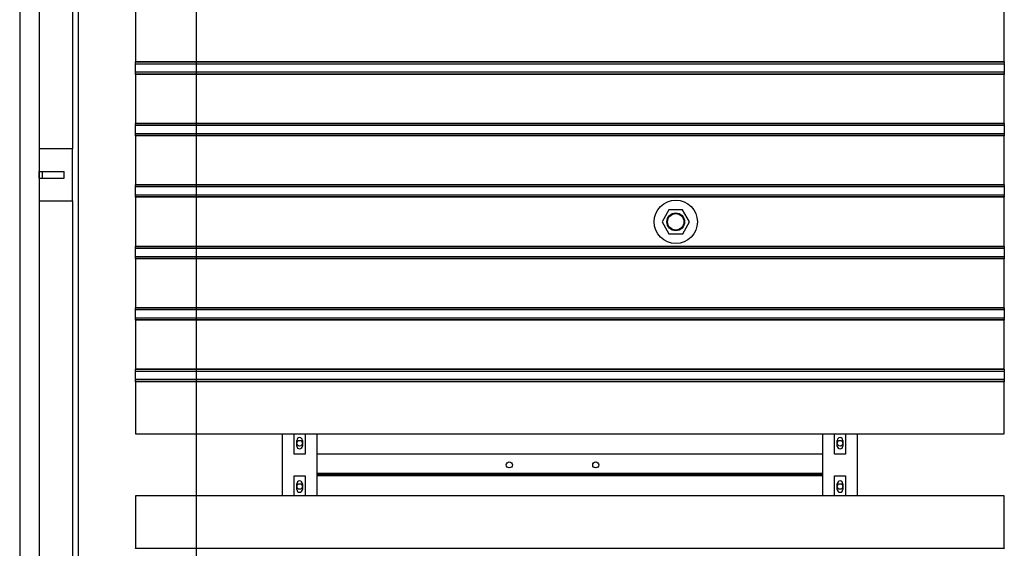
# Model space of a CAD drawing. Extents: x -89225 to 110569, y 13360 to 87647.
# Tile 341 of 478: x 41511 to 43788, y 80167 to 81388. Entities that reach past the tile are written whole.
import ezdxf

# ---------------------------------------------------------------- set-up
doc = ezdxf.new("R2010")
doc.units = 0
doc.layers.add('Beluchtingstank', color=253, linetype='Continuous')
doc.layers.add('Iv-Lines 035', color=4, linetype='Continuous')

# ---------------------------------------------------------------- blocks, each defined once
blk = doc.blocks.new('Leidingwerk beluchtingsinstallatie')
for p, q in [((1288968.4, -925624.9), (1288968.4, -920170.4)), ((1289241.4, -925624.4), (1289241.4, -920170.4))]:
    blk.add_line(p, q)
blk = doc.blocks.new('Bordes been 4 beluchtingstank')
for p, q in [((1281021.9, -852942.8), (1281021.9, -860502.8)), ((1281066.9, -852942.8), (1281066.9, -860502.8)), ((1281144.4, -855642.8), (1281144.4, -856972.8)), ((1281144.4, -856972.8), (1281066.9, -856972.8)), ((1281144.4, -857092.8), (1281144.4, -856972.8)), ((1281066.9, -857025.3), (1281074.4, -857025.3)), ((1281066.9, -857040.3), (1281066.9, -857025.3)), ((1281066.9, -857040.3), (1281074.4, -857040.3)), ((1281074.4, -857025.3), (1281124.4, -857025.3)), ((1281074.4, -857040.3), (1281074.4, -857025.3)), ((1281074.4, -857040.3), (1281124.4, -857040.3)), ((1281124.4, -857040.3), (1281124.4, -857025.3)), ((1281066.9, -857092.8), (1281144.4, -857092.8)), ((1281144.4, -857092.8), (1281144.4, -858422.8))]:
    blk.add_line(p, q)
blk = doc.blocks.new('Beluchtingselementen Bosman')
for p, q in [((1281289.4, -856624.5), (1281289.4, -856772)), ((1283299.4, -856772), (1283299.4, -856624.5)), ((1281289.4, -856772.7), (1281289.4, -856772)), ((1283299.4, -856772), (1281289.4, -856772)), ((1281289.4, -856775.5), (1281289.4, -856772.7)), ((1283299.4, -856772.7), (1281289.4, -856772.7)), ((1283299.4, -856772), (1283299.4, -856772.7)), ((1283299.4, -856772.7), (1283299.4, -856775.5)), ((1281289.4, -856775.5), (1281289.4, -856776.7)), ((1281289.4, -856778.3), (1281289.4, -856776.7)), ((1283299.4, -856776.7), (1281289.4, -856776.7)), ((1281289.4, -856794.3), (1281289.4, -856778.3)), ((1281289.4, -856795.8), (1281289.4, -856794.3)), ((1283299.4, -856776.7), (1283299.4, -856775.5)), ((1283299.4, -856776.7), (1283299.4, -856778.3)), ((1283299.4, -856778.3), (1283299.4, -856794.3)), ((1283299.4, -856794.3), (1283299.4, -856795.8)), ((1281289.4, -856795.8), (1281289.4, -856797.1)), ((1283299.4, -856795.8), (1281289.4, -856795.8)), ((1281289.4, -856799.9), (1281289.4, -856797.1)), ((1281289.4, -856800.6), (1281289.4, -856799.9)), ((1283299.4, -856799.9), (1281289.4, -856799.9)), ((1281289.4, -856800.6), (1281289.4, -856914)), ((1283299.4, -856800.6), (1281289.4, -856800.6)), ((1283299.4, -856797.1), (1283299.4, -856795.8)), ((1283299.4, -856797.1), (1283299.4, -856799.9)), ((1283299.4, -856799.9), (1283299.4, -856800.6)), ((1283299.4, -856914), (1283299.4, -856800.6)), ((1281289.4, -856914.7), (1281289.4, -856914)), ((1283299.4, -856914), (1281289.4, -856914)), ((1281289.4, -856917.5), (1281289.4, -856914.7)), ((1283299.4, -856914.7), (1281289.4, -856914.7)), ((1281289.4, -856917.5), (1281289.4, -856918.7)), ((1281289.4, -856920.3), (1281289.4, -856918.7)), ((1283299.4, -856918.7), (1281289.4, -856918.7)), ((1281289.4, -856936.3), (1281289.4, -856920.3)), ((1283299.4, -856914), (1283299.4, -856914.7)), ((1283299.4, -856914.7), (1283299.4, -856917.5)), ((1283299.4, -856918.7), (1283299.4, -856917.5)), ((1283299.4, -856918.7), (1283299.4, -856920.3)), ((1283299.4, -856920.3), (1283299.4, -856936.3)), ((1281289.4, -856937.8), (1281289.4, -856936.3)), ((1281289.4, -856937.8), (1281289.4, -856939.1)), ((1283299.4, -856937.8), (1281289.4, -856937.8)), ((1281289.4, -856941.9), (1281289.4, -856939.1)), ((1281289.4, -856942.6), (1281289.4, -856941.9)), ((1283299.4, -856941.9), (1281289.4, -856941.9)), ((1281289.4, -856942.6), (1281289.4, -857056)), ((1283299.4, -856942.6), (1281289.4, -856942.6)), ((1283299.4, -856936.3), (1283299.4, -856937.8)), ((1283299.4, -856939.1), (1283299.4, -856937.8)), ((1283299.4, -856939.1), (1283299.4, -856941.9)), ((1283299.4, -856941.9), (1283299.4, -856942.6)), ((1283299.4, -857056), (1283299.4, -856942.6)), ((1281289.4, -857056.7), (1281289.4, -857056)), ((1283299.4, -857056), (1281289.4, -857056)), ((1281289.4, -857059.5), (1281289.4, -857056.7)), ((1283299.4, -857056.7), (1281289.4, -857056.7)), ((1281289.4, -857059.5), (1281289.4, -857060.7)), ((1281289.4, -857062.3), (1281289.4, -857060.7)), ((1283299.4, -857060.7), (1281289.4, -857060.7)), ((1281289.4, -857078.3), (1281289.4, -857062.3)), ((1283299.4, -857056), (1283299.4, -857056.7)), ((1283299.4, -857056.7), (1283299.4, -857059.5)), ((1283299.4, -857060.7), (1283299.4, -857059.5)), ((1283299.4, -857060.7), (1283299.4, -857062.3)), ((1283299.4, -857062.3), (1283299.4, -857078.3)), ((1281289.4, -857079.8), (1281289.4, -857078.3)), ((1281289.4, -857079.8), (1281289.4, -857081.1)), ((1283299.4, -857079.8), (1281289.4, -857079.8)), ((1281289.4, -857083.9), (1281289.4, -857081.1)), ((1281289.4, -857084.6), (1281289.4, -857083.9)), ((1283299.4, -857083.9), (1281289.4, -857083.9)), ((1281289.4, -857084.6), (1281289.4, -857198)), ((1283299.4, -857084.6), (1281289.4, -857084.6)), ((1283299.4, -857078.3), (1283299.4, -857079.8)), ((1283299.4, -857081.1), (1283299.4, -857079.8)), ((1283299.4, -857081.1), (1283299.4, -857083.9)), ((1283299.4, -857083.9), (1283299.4, -857084.6)), ((1283299.4, -857198), (1283299.4, -857084.6)), ((1282523.4, -857113.8), (1282507.6, -857141.4)), ((1282555.2, -857113.7), (1282523.4, -857113.8)), ((1282571.2, -857141.2), (1282555.2, -857113.7)), ((1282507.6, -857141.4), (1282523.6, -857168.9)), ((1282555.4, -857168.8), (1282571.2, -857141.2)), ((1282523.6, -857168.9), (1282555.4, -857168.8)), ((1281289.4, -857198.7), (1281289.4, -857198)), ((1283299.4, -857198), (1281289.4, -857198)), ((1281289.4, -857201.5), (1281289.4, -857198.7)), ((1283299.4, -857198.7), (1281289.4, -857198.7)), ((1281289.4, -857201.5), (1281289.4, -857202.7)), ((1281289.4, -857204.3), (1281289.4, -857202.7)), ((1283299.4, -857202.7), (1281289.4, -857202.7)), ((1281289.4, -857220.3), (1281289.4, -857204.3)), ((1283299.4, -857198), (1283299.4, -857198.7)), ((1283299.4, -857198.7), (1283299.4, -857201.5)), ((1283299.4, -857202.7), (1283299.4, -857201.5)), ((1283299.4, -857202.7), (1283299.4, -857204.3)), ((1283299.4, -857204.3), (1283299.4, -857220.3)), ((1281289.4, -857221.8), (1281289.4, -857220.3)), ((1281289.4, -857221.8), (1281289.4, -857223.1)), ((1283299.4, -857221.8), (1281289.4, -857221.8)), ((1281289.4, -857225.9), (1281289.4, -857223.1)), ((1281289.4, -857226.6), (1281289.4, -857225.9)), ((1283299.4, -857225.9), (1281289.4, -857225.9)), ((1281289.4, -857226.6), (1281289.4, -857340)), ((1283299.4, -857226.6), (1281289.4, -857226.6)), ((1283299.4, -857220.3), (1283299.4, -857221.8)), ((1283299.4, -857223.1), (1283299.4, -857221.8)), ((1283299.4, -857223.1), (1283299.4, -857225.9)), ((1283299.4, -857225.9), (1283299.4, -857226.6)), ((1283299.4, -857340), (1283299.4, -857226.6)), ((1281289.4, -857340.7), (1281289.4, -857340)), ((1283299.4, -857340), (1281289.4, -857340)), ((1281289.4, -857343.5), (1281289.4, -857340.7)), ((1283299.4, -857340.7), (1281289.4, -857340.7)), ((1283299.4, -857340), (1283299.4, -857340.7)), ((1283299.4, -857340.7), (1283299.4, -857343.5)), ((1281289.4, -857343.5), (1281289.4, -857344.7)), ((1281289.4, -857346.3), (1281289.4, -857344.7)), ((1283299.4, -857344.7), (1281289.4, -857344.7)), ((1281289.4, -857362.3), (1281289.4, -857346.3)), ((1281289.4, -857363.8), (1281289.4, -857362.3)), ((1281289.4, -857363.8), (1281289.4, -857365.1)), ((1283299.4, -857363.8), (1281289.4, -857363.8)), ((1283299.4, -857344.7), (1283299.4, -857343.5)), ((1283299.4, -857344.7), (1283299.4, -857346.3)), ((1283299.4, -857346.3), (1283299.4, -857362.3)), ((1283299.4, -857362.3), (1283299.4, -857363.8)), ((1283299.4, -857365.1), (1283299.4, -857363.8)), ((1281289.4, -857367.9), (1281289.4, -857365.1)), ((1281289.4, -857368.6), (1281289.4, -857367.9)), ((1283299.4, -857367.9), (1281289.4, -857367.9)), ((1281289.4, -857368.6), (1281289.4, -857482)), ((1283299.4, -857368.6), (1281289.4, -857368.6)), ((1283299.4, -857365.1), (1283299.4, -857367.9)), ((1283299.4, -857367.9), (1283299.4, -857368.6)), ((1283299.4, -857482), (1283299.4, -857368.6)), ((1281289.4, -857482.7), (1281289.4, -857482)), ((1283299.4, -857482), (1281289.4, -857482)), ((1281289.4, -857485.5), (1281289.4, -857482.7)), ((1283299.4, -857482.7), (1281289.4, -857482.7)), ((1281289.4, -857485.5), (1281289.4, -857486.7)), ((1281289.4, -857488.3), (1281289.4, -857486.7)), ((1283299.4, -857486.7), (1281289.4, -857486.7)), ((1281289.4, -857504.3), (1281289.4, -857488.3)), ((1283299.4, -857482), (1283299.4, -857482.7)), ((1283299.4, -857482.7), (1283299.4, -857485.5)), ((1283299.4, -857486.7), (1283299.4, -857485.5)), ((1283299.4, -857486.7), (1283299.4, -857488.3)), ((1283299.4, -857488.3), (1283299.4, -857504.3)), ((1281289.4, -857505.8), (1281289.4, -857504.3)), ((1281289.4, -857505.8), (1281289.4, -857507.1)), ((1283299.4, -857505.8), (1281289.4, -857505.8)), ((1281289.4, -857509.9), (1281289.4, -857507.1)), ((1281289.4, -857510.6), (1281289.4, -857509.9)), ((1283299.4, -857509.9), (1281289.4, -857509.9)), ((1281289.4, -857510.6), (1281289.4, -857631.3)), ((1283299.4, -857510.6), (1281289.4, -857510.6)), ((1283299.4, -857504.3), (1283299.4, -857505.8)), ((1283299.4, -857507.1), (1283299.4, -857505.8)), ((1283299.4, -857507.1), (1283299.4, -857509.9)), ((1283299.4, -857509.9), (1283299.4, -857510.6)), ((1283299.4, -857631.3), (1283299.4, -857510.6)), ((1281289.4, -857631.3), (1283299.4, -857631.3)), ((1281629.4, -857774.5), (1281629.4, -857631.3)), ((1281656.9, -857677.9), (1281656.9, -857631.3)), ((1281681.9, -857631.3), (1281681.9, -857677.9)), ((1281709.4, -857631.3), (1281709.4, -857774.5)), ((1282879.4, -857774.5), (1282879.4, -857631.3)), ((1282906.9, -857677.9), (1282906.9, -857631.3)), ((1282931.9, -857631.3), (1282931.9, -857677.9)), ((1282959.4, -857631.3), (1282959.4, -857774.5)), ((1281662.9, -857659.3), (1281662.9, -857646.3)), ((1281675.9, -857646.3), (1281675.9, -857659.3)), ((1282912.9, -857659.3), (1282912.9, -857646.3)), ((1282925.9, -857646.3), (1282925.9, -857659.3)), ((1281681.9, -857677.9), (1281656.9, -857677.9)), ((1282879.4, -857677.8), (1281709.4, -857677.8)), ((1281709.4, -857677.8), (1281709.4, -857721.8)), ((1282879.4, -857721.8), (1282879.4, -857677.8)), ((1282931.9, -857677.9), (1282906.9, -857677.9)), ((1281656.9, -857774.5), (1281656.9, -857727.9)), ((1281656.9, -857727.9), (1281681.9, -857727.9)), ((1281681.9, -857727.9), (1281681.9, -857774.5)), ((1281709.4, -857721.8), (1282879.4, -857721.8)), ((1281709.4, -857724.8), (1282879.4, -857724.8)), ((1282879.4, -857727.8), (1281709.4, -857727.8)), ((1282906.9, -857774.5), (1282906.9, -857727.9)), ((1282906.9, -857727.9), (1282931.9, -857727.9)), ((1282931.9, -857727.9), (1282931.9, -857774.5)), ((1281662.9, -857759.5), (1281662.9, -857746.5)), ((1281675.9, -857746.5), (1281675.9, -857759.5)), ((1282912.9, -857759.5), (1282912.9, -857746.5)), ((1282925.9, -857746.5), (1282925.9, -857759.5)), ((1283299.4, -857774.5), (1281289.4, -857774.5)), ((1281289.4, -857774.5), (1281289.4, -857895.2)), ((1283299.4, -857895.2), (1283299.4, -857774.5)), ((1281289.4, -857895.9), (1281289.4, -857895.2)), ((1281289.4, -857895.2), (1283299.4, -857895.2)), ((1283299.4, -857895.2), (1283299.4, -857895.9))]:
    blk.add_line(p, q)
for centre, radius in [((1282539.4, -857141.3), 50), ((1282539.4, -857141.3), 20.5), ((1282539.4, -857141.3), 19), ((1281669.4, -857652.8), 6.5), ((1282919.4, -857652.8), 6.5), ((1282154.4, -857702.8), 7), ((1282354.4, -857702.8), 7), ((1281669.4, -857752.8), 6.5), ((1282919.4, -857752.8), 6.5)]:
    blk.add_circle(centre, radius)
for centre, start, end in [((1281669.4, -857646.3), 360, 180), ((1281669.4, -857659.3), 180, 360), ((1282919.4, -857646.3), 0, 180), ((1282919.4, -857659.3), 180, 0), ((1281669.4, -857746.5), 0, 180), ((1282919.4, -857746.5), 360, 180), ((1281669.4, -857759.5), 180, 0), ((1282919.4, -857759.5), 180, 360)]:
    blk.add_arc(centre, 6.5, start, end)

msp = doc.modelspace()

# ---------------------------------------------------------------- block references
at = {"layer": 'Beluchtingstank', "lineweight": 9, "ltscale": 0.01}
msp.add_blockref('Bordes been 4 beluchtingstank', (-1239510.9, 938062.2), dxfattribs=at)
at = {"layer": 'Iv-Lines 035'}
for name, p in [('Leidingwerk beluchtingsinstallatie', (-1247321.4, 1004233.5)), ('Beluchtingselementen Bosman', (-1239510.9, 938062.2))]:
    msp.add_blockref(name, p, dxfattribs=at)

doc.saveas('drawing.dxf')
